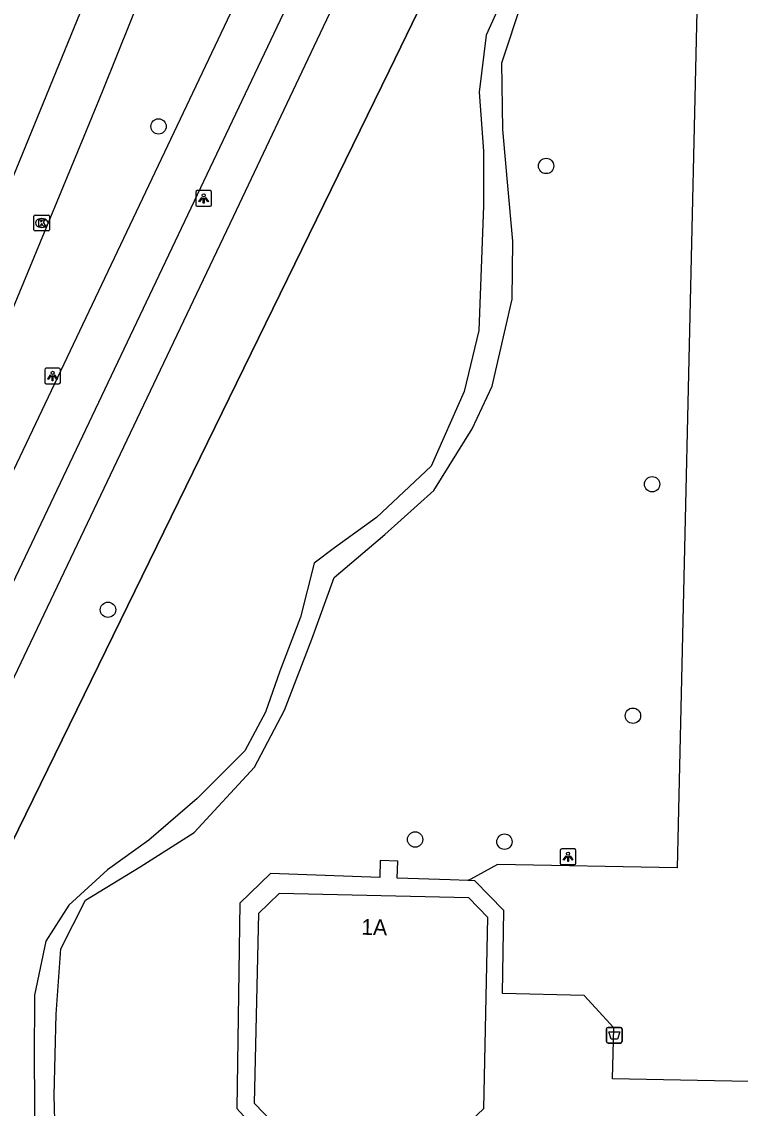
# Model space of a CAD drawing. Extents: x 161477 to 163040, y 383680 to 384868.
# Drawn here: x 161759.6 to 161805.2, y 384682.1 to 384751.2 of the extents above; entities that cross this region are included whole.
import ezdxf

# ---------------------------------------------------------------- set-up
doc = ezdxf.new("R2010")
doc.units = 0
for name, color, linetype in [('IMGEO_Afvalbak', 7, 'Continuous'), ('IMGEO_Boom', 7, 'Continuous'), ('IMGEO_Fietspad_gesloten', 7, 'Continuous'), ('IMGEO_Groenvoorziening', 7, 'Continuous'), ('IMGEO_Hek', 7, 'Continuous'), ('IMGEO_Kolk', 7, 'Continuous'), ('IMGEO_Lichtpunt', 7, 'Continuous'), ('IMGEO_Pand', 7, 'Continuous'), ('IMGEO_Pand_nummerreeks', 7, 'Continuous'), ('IMGEO_Rijbaan_lokaal_gesloten', 7, 'Continuous'), ('IMGEO_Voetpad_onverhard', 7, 'Continuous'), ('IMGEO_Voetpad_open', 7, 'Continuous')]:
    doc.layers.add(name, color=color, linetype=linetype)

msp = doc.modelspace()

# ---------------------------------------------------------------- linework, layer by layer
at = {"layer": 'IMGEO_Afvalbak'}
for p, q in [((161796.835, 384687.2), (161797.625, 384687.2)), ((161797.625, 384687.2), (161796.835, 384687.2)), ((161796.735, 384686.3), (161796.735, 384687.1)), ((161796.735, 384687.1), (161796.735, 384686.3)), ((161797.725, 384687.1), (161797.725, 384686.3)), ((161797.725, 384686.3), (161797.725, 384687.1)), ((161797.625, 384686.2), (161796.835, 384686.2)), ((161796.835, 384686.2), (161797.625, 384686.2))]:
    msp.add_line(p, q, dxfattribs=at)
msp.add_lwpolyline([(161796.878, 384686.914), (161797.582, 384686.914), (161797.433, 384686.444), (161797.027, 384686.444), (161796.878, 384686.914)], dxfattribs=at)
for centre, start, end in [((161796.835, 384687.1), 90, 180), ((161796.835, 384687.1), 90, 180), ((161797.625, 384687.1), 0, 90), ((161797.625, 384687.1), 360, 90), ((161796.835, 384686.3), 180, 270), ((161796.835, 384686.3), 180, 270), ((161797.625, 384686.3), 270, 0), ((161797.625, 384686.3), 270, 0)]:
    msp.add_arc(centre, 0.1, start, end, dxfattribs=at)
at = {"layer": 'IMGEO_Boom'}
for centre in [(161768.254, 384744.495), (161792.9, 384741.98), (161799.64, 384721.74), (161765.04, 384713.757), (161798.42, 384707.02), (161784.57, 384699.15), (161790.25, 384699.01)]:
    msp.add_circle(centre, 0.489, dxfattribs=at)
at = {"layer": 'IMGEO_Fietspad_gesloten'}
for points in [[(161754.426, 384712.973), (161799.435, 384807.726), (161800.209, 384809.412), (161800.411, 384809.395), (161800.692, 384810.359), (161800.695, 384810.382), (161800.697, 384810.405)], [(161803.913, 384809.963), (161803.161, 384808.473), (161750.618, 384697.888), (161747.376, 384691.207), (161744.067, 384684.424), (161742.516, 384681.245), (161742.249, 384680.698), (161714.176, 384623.884), (161700.887, 384597.12), (161693.509, 384582.44)]]:
    msp.add_lwpolyline(points, dxfattribs=at)
at = {"layer": 'IMGEO_Groenvoorziening'}
msp.add_lwpolyline([(161733.008, 384645.95), (161782.919, 384748.037), (161810.108, 384804.005), (161836.574, 384803.916), (161949.969, 384804.107), (162038.287, 384809.499)], dxfattribs=at)
at = {"layer": 'IMGEO_Hek'}
for points in [[(162038.287, 384809.499), (161949.969, 384804.107), (161836.574, 384803.916), (161810.108, 384804.005), (161782.919, 384748.037)], [(161782.919, 384748.037), (161733.008, 384645.95)]]:
    msp.add_lwpolyline(points, dxfattribs=at)
at = {"layer": 'IMGEO_Kolk'}
for p, q in [((161760.329, 384737.929), (161760.329, 384738.781)), ((161760.404, 384738.855), (161761.256, 384738.855)), ((161760.817, 384738.635), (161760.842, 384738.635)), ((161761.33, 384738.781), (161761.33, 384737.929)), ((161761.256, 384737.855), (161760.404, 384737.855)), ((161760.84, 384738.075), (161760.815, 384738.075))]:
    msp.add_line(p, q, dxfattribs=at)
for points in [[(161760.329, 384737.929), (161760.329, 384738.781)], [(161760.404, 384738.855), (161761.256, 384738.855)], [(161760.65, 384738.555), (161760.773, 384738.555), (161760.773, 384738.404), (161760.903, 384738.555), (161761.067, 384738.555), (161760.921, 384738.404), (161761.074, 384738.155), (161760.922, 384738.155), (161760.837, 384738.319), (161760.773, 384738.252), (161760.773, 384738.155), (161760.65, 384738.155), (161760.65, 384738.555)], [(161761.33, 384738.781), (161761.33, 384737.929)], [(161761.256, 384737.855), (161760.404, 384737.855)]]:
    msp.add_lwpolyline(points, dxfattribs=at)
for centre, start, end in [((161760.406, 384738.779), 91.55205, 178.44795), ((161760.406, 384738.779), 91.55205, 178.44795), ((161761.254, 384738.779), 1.55205, 88.44795), ((161761.254, 384738.779), 1.55205, 88.44795), ((161760.406, 384737.931), 181.55205, 268.44795), ((161760.406, 384737.931), 181.55205, 268.44795), ((161761.254, 384737.931), 271.55205, 358.44795), ((161761.254, 384737.931), 271.55205, 358.44795)]:
    msp.add_arc(centre, 0.0765, start, end, dxfattribs=at)
for centre, major_axis, ratio, start_param, end_param in [((161760.816, 384738.355), (-0.387, 0.002), 0.722429, 4.712389, 7.853982), ((161760.841, 384738.355), (-0.39, 0.002), 0.717154, 1.570796, 4.712389)]:
    msp.add_ellipse(centre, major_axis=major_axis, ratio=ratio, start_param=start_param, end_param=end_param, dxfattribs=at)
at = {"layer": 'IMGEO_Lichtpunt'}
for p, q in [((161770.625, 384740.321), (161770.625, 384739.514)), ((161770.625, 384740.321), (161770.625, 384739.514)), ((161771.527, 384740.416), (161770.719, 384740.416)), ((161771.527, 384740.416), (161770.719, 384740.416)), ((161771.621, 384739.514), (161771.621, 384740.321)), ((161771.621, 384739.514), (161771.621, 384740.321)), ((161770.719, 384739.42), (161771.527, 384739.42)), ((161770.719, 384739.42), (161771.527, 384739.42)), ((161761.019, 384729.025), (161761.019, 384728.218)), ((161761.019, 384729.025), (161761.019, 384728.218)), ((161761.921, 384729.12), (161761.113, 384729.12)), ((161761.921, 384729.12), (161761.113, 384729.12)), ((161762.015, 384728.218), (161762.015, 384729.025)), ((161762.015, 384728.218), (161762.015, 384729.025)), ((161761.113, 384728.124), (161761.921, 384728.124)), ((161761.113, 384728.124), (161761.921, 384728.124)), ((161793.797, 384698.453), (161793.797, 384697.646)), ((161793.797, 384698.453), (161793.797, 384697.646)), ((161794.699, 384698.548), (161793.891, 384698.548)), ((161794.699, 384698.548), (161793.891, 384698.548)), ((161794.793, 384697.646), (161794.793, 384698.453)), ((161794.793, 384697.646), (161794.793, 384698.453)), ((161793.891, 384697.552), (161794.699, 384697.552)), ((161793.891, 384697.552), (161794.699, 384697.552))]:
    msp.add_line(p, q, dxfattribs=at)
for points in [[(161770.999, 384739.985), (161771.038, 384739.957), (161770.85, 384739.695), (161770.812, 384739.722), (161770.999, 384739.985)], [(161771.101, 384739.937), (161771.148, 384739.937), (161771.148, 384739.615), (161771.101, 384739.615), (161771.101, 384739.937)], [(161771.211, 384739.957), (161771.249, 384739.984), (161771.436, 384739.722), (161771.397, 384739.694), (161771.211, 384739.957)], [(161761.393, 384728.689), (161761.432, 384728.661), (161761.244, 384728.399), (161761.206, 384728.426), (161761.393, 384728.689)], [(161761.495, 384728.641), (161761.542, 384728.641), (161761.542, 384728.319), (161761.495, 384728.319), (161761.495, 384728.641)], [(161761.605, 384728.661), (161761.643, 384728.688), (161761.83, 384728.426), (161761.791, 384728.398), (161761.605, 384728.661)], [(161794.171, 384698.117), (161794.21, 384698.089), (161794.022, 384697.827), (161793.984, 384697.854), (161794.171, 384698.117)], [(161794.273, 384698.069), (161794.32, 384698.069), (161794.32, 384697.747), (161794.273, 384697.747), (161794.273, 384698.069)], [(161794.383, 384698.089), (161794.421, 384698.116), (161794.608, 384697.854), (161794.569, 384697.826), (161794.383, 384698.089)]]:
    msp.add_lwpolyline(points, dxfattribs=at)
for centre in [(161771.124, 384740.119), (161761.518, 384728.823), (161794.296, 384698.251)]:
    msp.add_circle(centre, 0.0994, dxfattribs=at)
for centre, start, end in [((161770.719, 384740.321), 90, 180), ((161770.719, 384740.321), 90, 180), ((161771.527, 384740.321), 0, 90), ((161771.527, 384740.321), 0, 90), ((161770.719, 384739.514), 180, 270), ((161770.719, 384739.514), 180, 270), ((161771.527, 384739.514), 270, 0), ((161771.527, 384739.514), 270, 360), ((161761.113, 384729.025), 90, 180), ((161761.113, 384729.025), 90, 180), ((161761.921, 384729.025), 0, 90), ((161761.921, 384729.025), 0, 90), ((161761.113, 384728.218), 180, 270), ((161761.113, 384728.218), 180, 270), ((161761.921, 384728.218), 270, 0), ((161761.921, 384728.218), 270, 360), ((161793.891, 384698.453), 90, 180), ((161793.891, 384698.453), 90, 180), ((161794.699, 384698.453), 0, 90), ((161794.699, 384698.453), 0, 90), ((161793.891, 384697.646), 180, 270), ((161793.891, 384697.646), 180, 270), ((161794.699, 384697.646), 270, 0), ((161794.699, 384697.646), 270, 360)]:
    msp.add_arc(centre, 0.0946, start, end, dxfattribs=at)
at = {"layer": 'IMGEO_Pand'}
msp.add_lwpolyline([(161789.202, 384694.179), (161787.985, 384695.448), (161775.926, 384695.705), (161774.6, 384694.435), (161774.343, 384682.382), (161775.609, 384681.061), (161787.653, 384680.804), (161788.943, 384682.04), (161789.202, 384694.179)], dxfattribs=at)
at = {"layer": 'IMGEO_Rijbaan_lokaal_gesloten'}
for points in [[(161785.713, 384811.289), (161784.924, 384809.201), (161780.766, 384797.546), (161777.922, 384789.728), (161773.939, 384779.135), (161770.612, 384770.45), (161766.507, 384759.932), (161763.84, 384753.151), (161758.808, 384740.796), (161752.761, 384726.567)], [(161755.837, 384725.304), (161763.528, 384743.867), (161764.688, 384746.722), (161769.245, 384758.083)]]:
    msp.add_lwpolyline(points, dxfattribs=at)
at = {"layer": 'IMGEO_Voetpad_onverhard'}
for points in [[(161790.19, 384752.761), (161789.079, 384750.291), (161788.642, 384746.666), (161788.923, 384742.915), (161788.908, 384739.446), (161788.783, 384736.041), (161788.627, 384731.509), (161787.69, 384727.633), (161785.58, 384722.882), (161782.111, 384719.633), (161779.439, 384717.694), (161778.158, 384716.726), (161777.283, 384713.287), (161775.971, 384709.85), (161775.066, 384707.255), (161773.738, 384704.786), (161770.706, 384701.754), (161767.627, 384699.098), (161765.018, 384697.222), (161762.55, 384694.973), (161761.096, 384692.69), (161760.362, 384689.254), (161760.346, 384685.127), (161760.378, 384680.158)], [(161761.738, 384678.127), (161761.628, 384682.878), (161761.738, 384688.034), (161762.05, 384692.19), (161763.612, 384695.286), (161767.082, 384697.41), (161770.518, 384699.598), (161774.362, 384703.755), (161776.268, 384707.381), (161778.002, 384711.881), (161779.424, 384715.819), (161782.643, 384718.538), (161785.752, 384721.351), (161788.19, 384725.257), (161789.458, 384727.983), (161790.744, 384733.513), (161790.783, 384737.197), (161790.439, 384740.946), (161790.142, 384744.29), (161790.079, 384748.541), (161791.407, 384752.51)]]:
    msp.add_lwpolyline(points, dxfattribs=at)
at = {"layer": 'IMGEO_Voetpad_open'}
for points in [[(161729.219, 384648.412), (161741.125, 384672.506), (161751.678, 384693.98), (161773.012, 384738.776), (161778.347, 384750), (161800.478, 384796.565), (161804.698, 384805.476)], [(161808.362, 384787.957), (161806.224, 384788.013), (161805.986, 384775.719), (161802.939, 384771.548), (161802.445, 384750), (161801.237, 384697.353), (161789.812, 384697.566), (161788.112, 384696.635), (161787.931, 384696.536)], [(161787.931, 384696.536), (161786.795, 384696.577), (161783.437, 384696.698), (161783.475, 384697.767), (161782.356, 384697.808), (161782.317, 384696.738), (161775.382, 384696.989), (161773.413, 384695.109), (161773.232, 384682.043), (161774.153, 384681.043), (161775.011, 384680.111), (161779.467, 384679.982), (161779.433, 384678.073)], [(161811.199, 384683.662), (161797.118, 384683.925), (161797.2, 384687.169), (161795.312, 384689.228), (161790.117, 384689.349), (161790.202, 384694.627), (161788.361, 384696.52), (161787.931, 384696.536)]]:
    msp.add_lwpolyline(points, dxfattribs=at)

# ---------------------------------------------------------------- texts
at = {"layer": 'IMGEO_Pand_nummerreeks'}
msp.add_text('1A', height=1, rotation=358.7796, dxfattribs=at).set_placement((161781.142, 384693.093))

doc.saveas('drawing.dxf')
